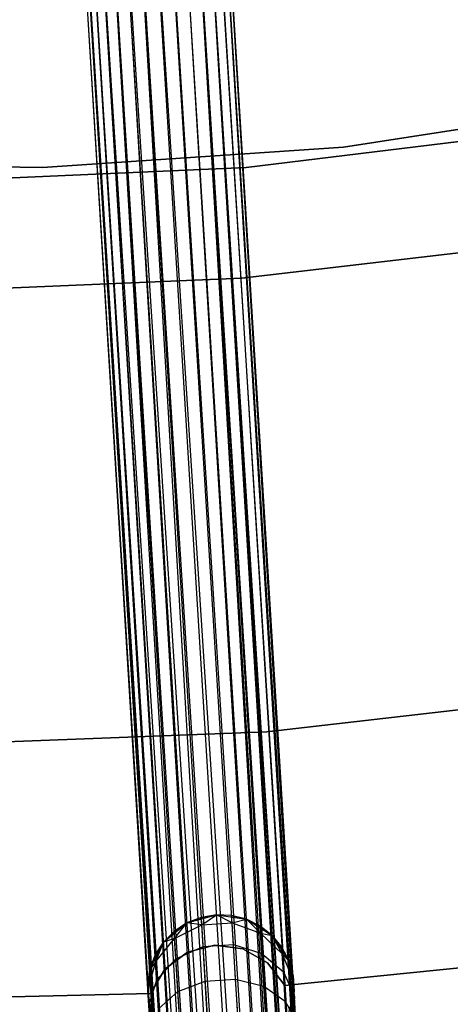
# Model space of a CAD drawing. Extents: x -189 to 189, y -189 to 189.
# Tile 349 of 591: x 1 to 7, y -61 to -47. Entities that reach past the tile are written whole.
import ezdxf

# ---------------------------------------------------------------- set-up
doc = ezdxf.new("R2010")
doc.units = 0
doc.header["$LTSCALE"] = 25.4
doc.layers.get('0').update_dxf_attribs({"linetype": 'CONTINUOUS'})

# ---------------------------------------------------------------- blocks, each defined once
blk = doc.blocks.new('CAMELEON-KENAI-C-12244_STL')
at = {"color": 0}
for p, q in [((3.435, -43.118, -8.831), (11.267, -168.115, -9)), ((3.435, -43.118, -8.831), (11.267, -168.115, -9)), ((3.435, -43.118, -8.831), (10.989, -168.132, -8.691)), ((3.435, -43.118, -8.831), (10.989, -168.132, -8.691)), ((11.352, -168.109, -9.809), (3.435, -43.118, -10.169)), ((11.352, -168.109, -9.809), (3.435, -43.118, -10.169)), ((11.145, -168.122, -10.169), (3.435, -43.118, -10.169)), ((11.145, -168.122, -10.169), (3.435, -43.118, -10.169)), ((3.557, -43.111, -9), (11.267, -168.115, -9)), ((3.557, -43.111, -9), (11.267, -168.115, -9)), ((11.352, -168.109, -9.809), (3.557, -43.111, -10)), ((11.352, -168.109, -9.809), (3.557, -43.111, -10)), ((11.267, -168.115, -9), (3.642, -43.105, -9.191)), ((11.267, -168.115, -9), (3.642, -43.105, -9.191)), ((11.395, -168.107, -9.395), (3.642, -43.105, -9.809)), ((11.395, -168.107, -9.395), (3.642, -43.105, -9.809)), ((11.352, -168.109, -9.809), (3.642, -43.105, -9.809)), ((11.352, -168.109, -9.809), (3.642, -43.105, -9.809)), ((11.395, -168.107, -9.395), (3.685, -43.103, -9.395)), ((11.395, -168.107, -9.395), (3.685, -43.103, -9.605)), ((11.267, -168.115, -9), (3.685, -43.103, -9.395)), ((11.267, -168.115, -9), (3.685, -43.103, -9.395)), ((11.395, -168.107, -9.395), (3.685, -43.103, -9.395)), ((11.395, -168.107, -9.395), (3.685, -43.103, -9.605)), ((9.454, -168.227, -9.809), (1.7, -43.225, -9.605)), ((9.454, -168.227, -9.809), (1.7, -43.225, -9.395)), ((9.454, -168.227, -9.809), (1.7, -43.225, -9.605)), ((9.454, -168.227, -9.809), (1.7, -43.225, -9.395)), ((9.41, -168.229, -9.395), (1.7, -43.225, -9.395)), ((9.41, -168.229, -9.395), (1.7, -43.225, -9.395)), ((9.661, -168.214, -10.169), (1.744, -43.222, -9.809)), ((9.661, -168.214, -10.169), (1.744, -43.222, -9.809)), ((9.454, -168.227, -9.809), (1.744, -43.222, -9.809)), ((9.454, -168.227, -9.809), (1.744, -43.222, -9.809)), ((9.41, -168.229, -9.395), (1.744, -43.222, -9.191)), ((9.41, -168.229, -9.395), (1.744, -43.222, -9.191)), ((9.538, -168.221, -9), (1.744, -43.222, -9.191)), ((9.538, -168.221, -9), (1.744, -43.222, -9.191)), ((9.661, -168.214, -10.169), (1.828, -43.217, -10)), ((9.661, -168.214, -10.169), (1.828, -43.217, -10)), ((9.538, -168.221, -9), (1.828, -43.217, -9)), ((9.538, -168.221, -9), (1.828, -43.217, -9)), ((9.997, -168.193, -10.414), (1.951, -43.21, -10.169)), ((9.997, -168.193, -10.414), (1.951, -43.21, -10.169)), ((9.661, -168.214, -10.169), (1.951, -43.21, -10.169)), ((9.661, -168.214, -10.169), (1.951, -43.21, -10.169)), ((1.951, -43.21, -8.831), (9.538, -168.221, -9)), ((1.951, -43.21, -8.831), (9.538, -168.221, -9)), ((9.997, -168.193, -10.414), (2.106, -43.2, -10.309)), ((9.997, -168.193, -10.414), (2.106, -43.2, -10.309)), ((9.816, -168.204, -8.691), (2.106, -43.2, -8.691)), ((2.106, -43.2, -8.691), (9.538, -168.221, -9)), ((2.106, -43.2, -8.691), (9.538, -168.221, -9)), ((9.816, -168.204, -8.691), (2.106, -43.2, -8.691)), ((9.997, -168.193, -10.414), (2.287, -43.189, -10.414)), ((2.287, -43.189, -10.414), (10.403, -168.168, -10.5)), ((9.997, -168.193, -10.414), (2.287, -43.189, -10.414)), ((2.287, -43.189, -8.586), (9.816, -168.204, -8.691)), ((2.287, -43.189, -8.586), (9.816, -168.204, -8.691)), ((2.287, -43.189, -10.414), (10.403, -168.168, -10.5)), ((2.485, -43.177, -8.522), (10.195, -168.181, -8.522)), ((2.485, -43.177, -8.522), (10.195, -168.181, -8.522)), ((2.485, -43.177, -8.522), (9.816, -168.204, -8.691)), ((2.485, -43.177, -8.522), (9.816, -168.204, -8.691)), ((2.485, -43.177, -10.478), (10.403, -168.168, -10.5)), ((2.485, -43.177, -10.478), (10.403, -168.168, -10.5)), ((2.693, -43.164, -8.5), (10.403, -168.168, -8.5)), ((2.693, -43.164, -8.5), (10.403, -168.168, -8.5)), ((2.693, -43.164, -10.5), (10.403, -168.168, -10.5)), ((2.693, -43.164, -10.5), (10.403, -168.168, -10.5)), ((2.693, -43.164, -10.5), (10.809, -168.143, -10.414)), ((2.693, -43.164, -10.5), (10.809, -168.143, -10.414)), ((10.61, -168.155, -8.522), (2.9, -43.151, -8.522)), ((10.61, -168.155, -8.522), (2.9, -43.151, -8.522)), ((2.9, -43.151, -10.478), (10.809, -168.143, -10.414)), ((2.9, -43.151, -10.478), (10.809, -168.143, -10.414)), ((3.099, -43.139, -8.586), (10.61, -168.155, -8.522)), ((3.099, -43.139, -8.586), (10.61, -168.155, -8.522)), ((10.809, -168.143, -10.414), (3.099, -43.139, -10.414)), ((10.809, -168.143, -10.414), (3.099, -43.139, -10.414)), ((3.279, -43.128, -8.691), (10.989, -168.132, -8.691)), ((3.279, -43.128, -8.691), (10.989, -168.132, -8.691)), ((3.279, -43.128, -8.691), (10.61, -168.155, -8.522)), ((3.279, -43.128, -8.691), (10.61, -168.155, -8.522)), ((11.145, -168.122, -10.169), (3.279, -43.128, -10.309)), ((11.145, -168.122, -10.169), (3.279, -43.128, -10.309)), ((10.809, -168.143, -10.414), (3.279, -43.128, -10.309)), ((10.809, -168.143, -10.414), (3.279, -43.128, -10.309)), ((9.494, -48.234, -167), (5.425, -48.858, -167)), ((5.425, -48.858, -168), (9.494, -48.234, -168)), ((5.425, -48.858, -168), (9.494, -48.234, -168)), ((9.494, -48.234, -167), (5.425, -48.858, -167)), ((4.095, -49.137, -167), (7.799, -48.688, -167)), ((7.799, -48.688, -160.5), (4.095, -49.137, -160.5)), ((7.799, -48.688, -160.5), (4.095, -49.137, -160.5)), ((4.095, -49.137, -167), (7.799, -48.688, -167)), ((5.425, -48.858, -167), (1.318, -49.139, -167)), ((1.318, -49.139, -168), (5.425, -48.858, -168)), ((1.318, -49.139, -168), (5.425, -48.858, -168)), ((5.425, -48.858, -167), (1.318, -49.139, -167)), ((5.425, -48.858, -168), (5.425, -48.858, -167)), ((5.425, -48.858, -168), (5.425, -48.858, -167)), ((1.318, -49.139, -167), (-2.798, -49.076, -167)), ((-2.798, -49.076, -168), (1.318, -49.139, -168)), ((-2.798, -49.076, -168), (1.318, -49.139, -168)), ((1.318, -49.139, -167), (-2.798, -49.076, -167)), ((0.368, -49.305, -167), (4.095, -49.137, -167)), ((4.095, -49.137, -160.5), (0.368, -49.305, -160.5)), ((4.095, -49.137, -160.5), (0.368, -49.305, -160.5)), ((0.368, -49.305, -167), (4.095, -49.137, -167)), ((1.318, -49.139, -168), (1.318, -49.139, -167)), ((1.318, -49.139, -168), (1.318, -49.139, -167)), ((4.095, -49.137, -160.5), (4.095, -49.137, -167)), ((4.095, -49.137, -160.5), (4.095, -49.137, -167)), ((7.81, -50.205, -167), (4.037, -50.647, -167)), ((4.037, -50.647, -160.5), (7.81, -50.205, -160.5)), ((7.81, -50.205, -167), (4.037, -50.647, -167)), ((4.037, -50.647, -160.5), (7.81, -50.205, -160.5)), ((4.037, -50.647, -167), (0.241, -50.806, -167)), ((0.241, -50.806, -160.5), (4.037, -50.647, -160.5)), ((4.037, -50.647, -167), (0.241, -50.806, -167)), ((0.241, -50.806, -160.5), (4.037, -50.647, -160.5)), ((4.037, -50.647, -167), (4.037, -50.647, -160.5)), ((4.037, -50.647, -167), (4.037, -50.647, -160.5)), ((4.379, -56.839, -167), (8.716, -56.338, -167)), ((8.716, -56.338, -165), (4.379, -56.839, -165)), ((8.716, -56.338, -165), (4.379, -56.839, -165)), ((4.379, -56.839, -167), (8.716, -56.338, -167)), ((0.015, -57.006, -167), (4.379, -56.839, -167)), ((4.379, -56.839, -165), (0.015, -57.006, -165)), ((4.379, -56.839, -165), (0.015, -57.006, -165)), ((0.015, -57.006, -167), (4.379, -56.839, -167)), ((4.379, -56.839, -165), (4.379, -56.839, -167)), ((4.379, -56.839, -165), (4.379, -56.839, -167)), ((3.289, -59.445, -167), (3.69, -59.333, -167)), ((3.289, -59.445, -167), (3.69, -59.333, -167)), ((3.484, -59.368, -161.5), (3.289, -59.445, -161.5)), ((3.289, -59.445, -167), (3.484, -59.368, -161.5)), ((3.484, -59.368, -161.5), (3.289, -59.445, -161.5)), ((3.289, -59.445, -167), (3.484, -59.368, -161.5)), ((3.69, -59.333, -161.5), (3.484, -59.368, -161.5)), ((3.484, -59.368, -161.5), (3.69, -59.333, -167)), ((3.69, -59.333, -161.5), (3.484, -59.368, -161.5)), ((3.484, -59.368, -161.5), (3.69, -59.333, -167)), ((3.49, -59.469, -160.729), (3.484, -59.368, -161.5)), ((3.49, -59.469, -160.729), (3.484, -59.368, -161.5)), ((3.49, -59.469, -160.729), (3.69, -59.333, -161.5)), ((3.49, -59.469, -160.729), (3.69, -59.333, -161.5)), ((3.69, -59.333, -167), (4.101, -59.394, -167)), ((3.905, -59.444, -160.729), (3.69, -59.333, -161.5)), ((3.905, -59.444, -160.729), (3.69, -59.333, -161.5)), ((3.899, -59.342, -161.5), (3.69, -59.333, -161.5)), ((3.69, -59.333, -161.5), (3.69, -59.333, -167)), ((3.69, -59.333, -161.5), (3.69, -59.333, -167)), ((3.899, -59.342, -161.5), (3.69, -59.333, -161.5)), ((3.899, -59.342, -161.5), (3.69, -59.333, -167)), ((3.899, -59.342, -161.5), (3.69, -59.333, -167)), ((3.69, -59.333, -167), (4.101, -59.394, -167)), ((3.905, -59.444, -160.729), (3.899, -59.342, -161.5)), ((3.905, -59.444, -160.729), (3.899, -59.342, -161.5)), ((4.101, -59.394, -161.5), (3.899, -59.342, -161.5)), ((3.899, -59.342, -161.5), (4.101, -59.394, -167)), ((3.899, -59.342, -161.5), (4.101, -59.394, -167)), ((4.101, -59.394, -161.5), (3.899, -59.342, -161.5)), ((2.969, -59.709, -167), (3.289, -59.445, -167)), ((2.969, -59.709, -167), (3.289, -59.445, -167)), ((3.289, -59.445, -161.5), (3.115, -59.56, -161.5)), ((3.115, -59.56, -161.5), (3.289, -59.445, -167)), ((3.115, -59.56, -161.5), (3.289, -59.445, -167)), ((3.289, -59.445, -161.5), (3.115, -59.56, -161.5)), ((3.121, -59.656, -160.773), (3.289, -59.445, -161.5)), ((3.121, -59.656, -160.773), (3.289, -59.445, -161.5)), ((3.121, -59.656, -160.773), (3.49, -59.469, -160.729)), ((3.121, -59.656, -160.773), (3.49, -59.469, -160.729)), ((3.49, -59.469, -160.729), (3.289, -59.445, -161.5)), ((3.49, -59.469, -160.729), (3.289, -59.445, -161.5)), ((3.289, -59.445, -161.5), (3.289, -59.445, -167)), ((3.289, -59.445, -161.5), (3.289, -59.445, -167)), ((3.49, -59.469, -160.729), (3.905, -59.444, -160.729)), ((3.49, -59.469, -160.729), (3.905, -59.444, -160.729)), ((3.508, -59.766, -160.011), (3.49, -59.469, -160.729)), ((3.508, -59.766, -160.011), (3.49, -59.469, -160.729)), ((3.905, -59.444, -160.729), (4.101, -59.394, -161.5)), ((3.905, -59.444, -160.729), (4.101, -59.394, -161.5)), ((3.905, -59.444, -160.729), (4.294, -59.583, -160.773)), ((3.924, -59.74, -160.011), (3.905, -59.444, -160.729)), ((3.924, -59.74, -160.011), (3.905, -59.444, -160.729)), ((3.905, -59.444, -160.729), (4.294, -59.583, -160.773)), ((4.101, -59.394, -167), (4.452, -59.618, -167)), ((4.294, -59.583, -160.773), (4.101, -59.394, -161.5)), ((4.294, -59.583, -160.773), (4.101, -59.394, -161.5)), ((4.289, -59.488, -161.5), (4.101, -59.394, -161.5)), ((4.101, -59.394, -167), (4.289, -59.488, -161.5)), ((4.101, -59.394, -167), (4.452, -59.618, -167)), ((4.101, -59.394, -161.5), (4.101, -59.394, -167)), ((4.101, -59.394, -161.5), (4.101, -59.394, -167)), ((4.289, -59.488, -161.5), (4.101, -59.394, -161.5)), ((4.101, -59.394, -167), (4.289, -59.488, -161.5)), ((4.294, -59.583, -160.773), (4.289, -59.488, -161.5)), ((4.294, -59.583, -160.773), (4.289, -59.488, -161.5)), ((4.452, -59.618, -161.5), (4.289, -59.488, -161.5)), ((4.289, -59.488, -161.5), (4.452, -59.618, -167)), ((4.289, -59.488, -161.5), (4.452, -59.618, -167)), ((4.452, -59.618, -161.5), (4.289, -59.488, -161.5)), ((3.115, -59.56, -161.5), (2.969, -59.709, -161.5)), ((2.969, -59.709, -167), (3.115, -59.56, -161.5)), ((3.115, -59.56, -161.5), (2.969, -59.709, -161.5)), ((2.969, -59.709, -167), (3.115, -59.56, -161.5)), ((3.121, -59.656, -160.773), (3.115, -59.56, -161.5)), ((3.121, -59.656, -160.773), (3.115, -59.56, -161.5)), ((4.294, -59.583, -160.773), (4.452, -59.618, -161.5)), ((4.294, -59.583, -160.773), (4.452, -59.618, -161.5)), ((4.294, -59.583, -160.773), (4.59, -59.864, -160.853)), ((4.312, -59.863, -160.095), (4.294, -59.583, -160.773)), ((4.312, -59.863, -160.095), (4.294, -59.583, -160.773)), ((4.294, -59.583, -160.773), (4.59, -59.864, -160.853)), ((4.452, -59.618, -167), (4.682, -59.964, -167)), ((4.59, -59.864, -160.853), (4.452, -59.618, -161.5)), ((4.59, -59.864, -160.853), (4.452, -59.618, -161.5)), ((4.585, -59.779, -161.5), (4.452, -59.618, -161.5)), ((4.452, -59.618, -167), (4.585, -59.779, -161.5)), ((4.452, -59.618, -167), (4.682, -59.964, -167)), ((4.452, -59.618, -161.5), (4.452, -59.618, -167)), ((4.452, -59.618, -161.5), (4.452, -59.618, -167)), ((4.585, -59.779, -161.5), (4.452, -59.618, -161.5)), ((4.452, -59.618, -167), (4.585, -59.779, -161.5)), ((2.783, -60.081, -167), (2.969, -59.709, -167)), ((2.783, -60.081, -167), (2.969, -59.709, -167)), ((2.969, -59.709, -161.5), (2.856, -59.886, -161.5)), ((2.856, -59.886, -161.5), (2.969, -59.709, -167)), ((2.856, -59.886, -161.5), (2.969, -59.709, -167)), ((2.969, -59.709, -161.5), (2.856, -59.886, -161.5)), ((2.862, -59.971, -160.853), (3.121, -59.656, -160.773)), ((2.862, -59.971, -160.853), (3.121, -59.656, -160.773)), ((2.862, -59.971, -160.853), (2.969, -59.709, -161.5)), ((2.862, -59.971, -160.853), (2.969, -59.709, -161.5)), ((3.121, -59.656, -160.773), (2.969, -59.709, -161.5)), ((3.121, -59.656, -160.773), (2.969, -59.709, -161.5)), ((2.969, -59.709, -161.5), (2.969, -59.709, -167)), ((2.969, -59.709, -161.5), (2.969, -59.709, -167)), ((3.138, -59.936, -160.095), (3.121, -59.656, -160.773)), ((3.138, -59.936, -160.095), (3.121, -59.656, -160.773)), ((3.138, -59.936, -160.095), (3.508, -59.766, -160.011)), ((3.138, -59.936, -160.095), (3.508, -59.766, -160.011)), ((3.67, -59.748, -165), (3.296, -59.845, -165)), ((3.296, -59.845, -167), (3.67, -59.748, -167)), ((3.296, -59.845, -167), (3.67, -59.748, -167)), ((3.67, -59.748, -165), (3.296, -59.845, -165)), ((3.508, -59.766, -160.011), (3.924, -59.74, -160.011)), ((3.508, -59.766, -160.011), (3.924, -59.74, -160.011)), ((3.538, -60.238, -159.394), (3.508, -59.766, -160.011)), ((3.538, -60.238, -159.394), (3.508, -59.766, -160.011)), ((4.053, -59.799, -165), (3.67, -59.748, -165)), ((3.67, -59.748, -165), (3.67, -59.748, -167)), ((3.67, -59.748, -167), (4.053, -59.799, -167)), ((3.67, -59.748, -165), (3.67, -59.748, -167)), ((3.67, -59.748, -167), (4.053, -59.799, -167)), ((4.053, -59.799, -165), (3.67, -59.748, -165)), ((3.924, -59.74, -160.011), (4.312, -59.863, -160.095)), ((3.953, -60.213, -159.394), (3.924, -59.74, -160.011)), ((3.953, -60.213, -159.394), (3.924, -59.74, -160.011)), ((3.924, -59.74, -160.011), (4.312, -59.863, -160.095)), ((4.59, -59.864, -160.853), (4.585, -59.779, -161.5)), ((4.59, -59.864, -160.853), (4.585, -59.779, -161.5)), ((4.682, -59.964, -161.5), (4.585, -59.779, -161.5)), ((4.585, -59.779, -161.5), (4.682, -59.964, -167)), ((4.585, -59.779, -161.5), (4.682, -59.964, -167)), ((4.682, -59.964, -161.5), (4.585, -59.779, -161.5)), ((2.856, -59.886, -161.5), (2.783, -60.081, -161.5)), ((2.783, -60.081, -167), (2.856, -59.886, -161.5)), ((2.856, -59.886, -161.5), (2.783, -60.081, -161.5)), ((2.783, -60.081, -167), (2.856, -59.886, -161.5)), ((2.862, -59.971, -160.853), (2.856, -59.886, -161.5)), ((2.862, -59.971, -160.853), (2.856, -59.886, -161.5)), ((3.296, -59.845, -165), (2.988, -60.077, -165)), ((2.988, -60.077, -167), (3.296, -59.845, -167)), ((2.988, -60.077, -167), (3.296, -59.845, -167)), ((3.296, -59.845, -165), (2.988, -60.077, -165)), ((3.296, -59.845, -165), (3.296, -59.845, -167)), ((3.296, -59.845, -165), (3.296, -59.845, -167)), ((4.388, -59.991, -165), (4.053, -59.799, -165)), ((4.053, -59.799, -165), (4.053, -59.799, -167)), ((4.053, -59.799, -167), (4.388, -59.991, -167)), ((4.053, -59.799, -165), (4.053, -59.799, -167)), ((4.053, -59.799, -167), (4.388, -59.991, -167)), ((4.388, -59.991, -165), (4.053, -59.799, -165)), ((4.312, -59.863, -160.095), (4.606, -60.113, -160.25)), ((4.339, -60.309, -159.514), (4.312, -59.863, -160.095)), ((4.339, -60.309, -159.514), (4.312, -59.863, -160.095)), ((4.312, -59.863, -160.095), (4.606, -60.113, -160.25)), ((4.59, -59.864, -160.853), (4.682, -59.964, -161.5)), ((4.59, -59.864, -160.853), (4.682, -59.964, -161.5)), ((4.59, -59.864, -160.853), (4.742, -60.237, -160.955)), ((4.606, -60.113, -160.25), (4.59, -59.864, -160.853)), ((4.606, -60.113, -160.25), (4.59, -59.864, -160.853)), ((4.59, -59.864, -160.853), (4.742, -60.237, -160.955)), ((2.757, -60.36, -160.955), (2.862, -59.971, -160.853)), ((2.757, -60.36, -160.955), (2.862, -59.971, -160.853)), ((2.862, -59.971, -160.853), (2.783, -60.081, -161.5)), ((2.862, -59.971, -160.853), (2.783, -60.081, -161.5)), ((2.877, -60.22, -160.25), (2.862, -59.971, -160.853)), ((2.877, -60.22, -160.25), (2.862, -59.971, -160.853)), ((2.877, -60.22, -160.25), (3.138, -59.936, -160.095)), ((2.877, -60.22, -160.25), (3.138, -59.936, -160.095)), ((3.166, -60.381, -159.514), (3.138, -59.936, -160.095)), ((3.166, -60.381, -159.514), (3.138, -59.936, -160.095)), ((4.625, -60.296, -165), (4.388, -59.991, -165)), ((4.388, -59.991, -165), (4.388, -59.991, -167)), ((4.388, -59.991, -167), (4.625, -60.296, -167)), ((4.388, -59.991, -165), (4.388, -59.991, -167)), ((4.388, -59.991, -167), (4.625, -60.296, -167)), ((4.625, -60.296, -165), (4.388, -59.991, -165)), ((7.416, -60.018, -165), (4.625, -60.296, -165)), ((4.625, -60.296, -167), (7.416, -60.018, -167)), ((4.625, -60.296, -167), (7.416, -60.018, -167)), ((7.416, -60.018, -165), (4.625, -60.296, -165)), ((4.682, -59.964, -167), (4.751, -60.374, -167)), ((4.742, -60.237, -160.955), (4.682, -59.964, -161.5)), ((4.742, -60.237, -160.955), (4.682, -59.964, -161.5)), ((4.738, -60.166, -161.5), (4.682, -59.964, -161.5)), ((4.682, -59.964, -167), (4.738, -60.166, -161.5)), ((4.682, -59.964, -167), (4.751, -60.374, -167)), ((4.682, -59.964, -161.5), (4.682, -59.964, -167)), ((4.682, -59.964, -161.5), (4.682, -59.964, -167)), ((4.738, -60.166, -161.5), (4.682, -59.964, -161.5)), ((4.682, -59.964, -167), (4.738, -60.166, -161.5)), ((2.783, -60.081, -161.5), (2.753, -60.288, -161.5)), ((2.753, -60.288, -161.5), (2.783, -60.081, -167)), ((2.753, -60.288, -161.5), (2.783, -60.081, -167)), ((2.783, -60.081, -161.5), (2.753, -60.288, -161.5)), ((2.757, -60.36, -160.955), (2.783, -60.081, -161.5)), ((2.757, -60.36, -160.955), (2.783, -60.081, -161.5)), ((2.765, -60.497, -167), (2.783, -60.081, -167)), ((2.765, -60.497, -167), (2.783, -60.081, -167)), ((2.783, -60.081, -161.5), (2.783, -60.081, -167)), ((2.783, -60.081, -161.5), (2.783, -60.081, -167)), ((2.988, -60.077, -165), (2.79, -60.409, -165)), ((2.79, -60.409, -167), (2.988, -60.077, -167)), ((2.79, -60.409, -167), (2.988, -60.077, -167)), ((2.988, -60.077, -165), (2.79, -60.409, -165)), ((2.988, -60.077, -165), (2.988, -60.077, -167)), ((2.988, -60.077, -165), (2.988, -60.077, -167)), ((4.606, -60.113, -160.25), (4.755, -60.447, -160.448)), ((4.63, -60.51, -159.732), (4.606, -60.113, -160.25)), ((4.63, -60.51, -159.732), (4.606, -60.113, -160.25)), ((4.606, -60.113, -160.25), (4.755, -60.447, -160.448)), ((4.742, -60.237, -160.955), (4.738, -60.166, -161.5)), ((4.738, -60.166, -161.5), (4.751, -60.374, -167)), ((4.742, -60.237, -160.955), (4.738, -60.166, -161.5)), ((4.738, -60.166, -161.5), (4.751, -60.374, -167)), ((2.757, -60.36, -160.955), (2.753, -60.288, -161.5)), ((2.765, -60.497, -167), (2.753, -60.288, -161.5)), ((2.757, -60.36, -160.955), (2.753, -60.288, -161.5)), ((2.765, -60.497, -167), (2.753, -60.288, -161.5)), ((2.77, -60.57, -160.448), (2.877, -60.22, -160.25)), ((2.77, -60.57, -160.448), (2.877, -60.22, -160.25)), ((2.902, -60.616, -159.732), (2.877, -60.22, -160.25)), ((2.902, -60.616, -159.732), (2.877, -60.22, -160.25)), ((3.166, -60.381, -159.514), (3.538, -60.238, -159.394)), ((3.166, -60.381, -159.514), (3.538, -60.238, -159.394)), ((3.538, -60.238, -159.394), (3.953, -60.213, -159.394)), ((3.538, -60.238, -159.394), (3.953, -60.213, -159.394)), ((3.576, -60.854, -158.921), (3.538, -60.238, -159.394)), ((3.576, -60.854, -158.921), (3.538, -60.238, -159.394)), ((3.953, -60.213, -159.394), (4.339, -60.309, -159.514)), ((3.991, -60.828, -158.921), (3.953, -60.213, -159.394)), ((3.991, -60.828, -158.921), (3.953, -60.213, -159.394)), ((3.953, -60.213, -159.394), (4.339, -60.309, -159.514)), ((4.339, -60.309, -159.514), (4.63, -60.51, -159.732)), ((4.375, -60.889, -159.067), (4.339, -60.309, -159.514)), ((4.375, -60.889, -159.067), (4.339, -60.309, -159.514)), ((4.339, -60.309, -159.514), (4.63, -60.51, -159.732)), ((4.625, -60.296, -165), (4.625, -60.296, -167)), ((4.625, -60.296, -165), (4.625, -60.296, -167)), ((4.72, -60.581, -161.5), (4.742, -60.237, -160.955)), ((4.72, -60.581, -161.5), (4.742, -60.237, -160.955)), ((4.742, -60.237, -160.955), (4.723, -60.639, -161.062)), ((4.742, -60.237, -160.955), (4.723, -60.639, -161.062)), ((4.751, -60.374, -161.5), (4.742, -60.237, -160.955)), ((4.751, -60.374, -161.5), (4.742, -60.237, -160.955)), ((4.755, -60.447, -160.448), (4.742, -60.237, -160.955)), ((4.755, -60.447, -160.448), (4.742, -60.237, -160.955)), ((2.79, -60.409, -165), (-0.016, -60.472, -165)), ((-0.016, -60.472, -167), (2.79, -60.409, -167)), ((-0.016, -60.472, -167), (2.79, -60.409, -167)), ((2.79, -60.409, -165), (-0.016, -60.472, -165)), ((2.825, -60.756, -161.062), (2.757, -60.36, -160.955)), ((2.757, -60.36, -160.955), (2.765, -60.497, -161.5)), ((2.757, -60.36, -160.955), (2.765, -60.497, -161.5)), ((2.77, -60.57, -160.448), (2.757, -60.36, -160.955)), ((2.825, -60.756, -161.062), (2.757, -60.36, -160.955)), ((2.77, -60.57, -160.448), (2.757, -60.36, -160.955)), ((2.79, -60.409, -165), (2.79, -60.409, -167)), ((2.79, -60.409, -165), (2.79, -60.409, -167)), ((2.902, -60.616, -159.732), (3.166, -60.381, -159.514)), ((2.902, -60.616, -159.732), (3.166, -60.381, -159.514)), ((3.202, -60.962, -159.067), (3.166, -60.381, -159.514)), ((3.202, -60.962, -159.067), (3.166, -60.381, -159.514)), ((4.751, -60.374, -167), (4.647, -60.777, -167)), ((4.751, -60.374, -167), (4.647, -60.777, -167)), ((4.72, -60.581, -161.5), (4.751, -60.374, -161.5)), ((4.751, -60.374, -167), (4.72, -60.581, -161.5)), ((4.72, -60.581, -161.5), (4.751, -60.374, -161.5)), ((4.751, -60.374, -167), (4.72, -60.581, -161.5)), ((4.755, -60.447, -160.448), (4.734, -60.807, -160.655)), ((4.755, -60.447, -160.448), (4.734, -60.807, -160.655)), ((4.751, -60.374, -161.5), (4.751, -60.374, -167)), ((4.751, -60.374, -161.5), (4.751, -60.374, -167)), ((4.776, -60.781, -160.012), (4.755, -60.447, -160.448)), ((4.776, -60.781, -160.012), (4.755, -60.447, -160.448)), ((2.918, -60.884, -167), (2.765, -60.497, -167)), ((2.825, -60.756, -161.062), (2.765, -60.497, -161.5)), ((2.765, -60.497, -161.5), (2.821, -60.698, -161.5)), ((2.825, -60.756, -161.062), (2.765, -60.497, -161.5)), ((2.765, -60.497, -161.5), (2.765, -60.497, -167)), ((2.821, -60.698, -161.5), (2.765, -60.497, -167)), ((2.918, -60.884, -167), (2.765, -60.497, -167)), ((2.821, -60.698, -161.5), (2.765, -60.497, -167)), ((2.765, -60.497, -161.5), (2.821, -60.698, -161.5)), ((2.765, -60.497, -161.5), (2.765, -60.497, -167)), ((4.63, -60.51, -159.732), (4.776, -60.781, -160.012)), ((4.662, -61.027, -159.335), (4.63, -60.51, -159.732)), ((4.662, -61.027, -159.335), (4.63, -60.51, -159.732)), ((4.63, -60.51, -159.732), (4.776, -60.781, -160.012))]:
    blk.add_line(p, q, dxfattribs=at)

msp = doc.modelspace()

# ---------------------------------------------------------------- block references
at = {"color": 0}
msp.add_blockref('CAMELEON-KENAI-C-12244_STL', (0, 0), dxfattribs=at)

doc.saveas('drawing.dxf')
